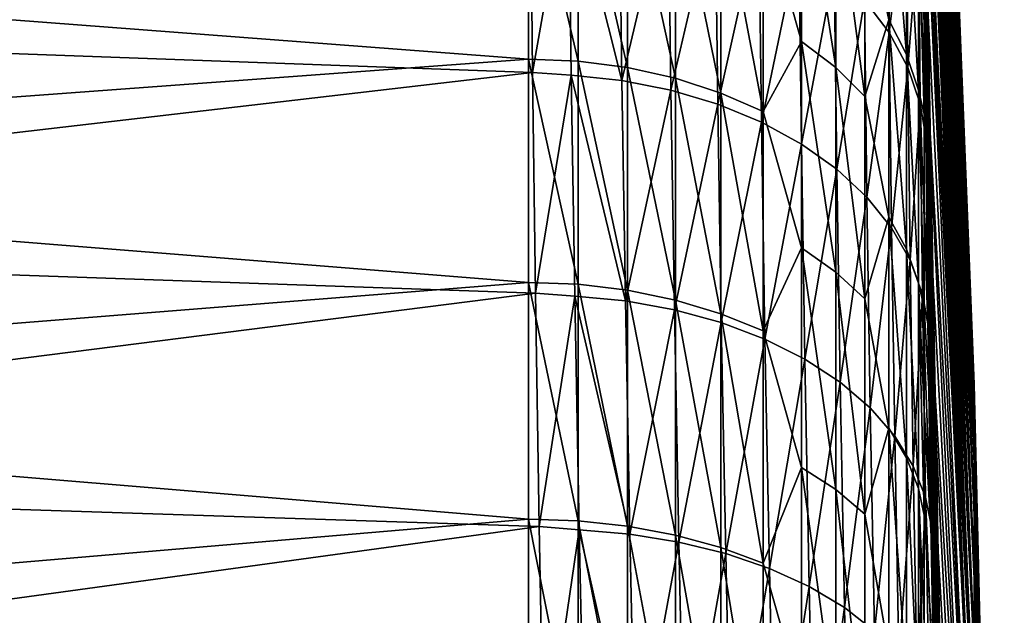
# Model space of a CAD drawing. Header units: metres. Extents: x -24 to 72, y -247 to 22.
# Tile 571 of 573: x 66.47 to 71.45, y 11.56 to 14.57. Entities that reach past the tile are written whole.
import ezdxf

# ---------------------------------------------------------------- set-up
doc = ezdxf.new("R2010")
doc.units = ezdxf.units.M
doc.layers.add('solid_509589_MEDIA_SW0001', color=7, linetype='CONTINUOUS')

msp = doc.modelspace()

# ---------------------------------------------------------------- linework, layer by layer
at = {"layer": 'solid_509589_MEDIA_SW0001'}
for points in [[(71.297287, 12.726597, 84.096008), (71.043945, 19.094494, 84.306236), (71.043945, 19.088833, 85.003738)], [(71.297287, 12.726597, 84.096008), (71.043945, 19.074678, 83.608994), (71.043945, 19.094494, 84.306236)], [(71.297287, 12.722991, 85.004944), (71.043945, 19.088833, 85.003738), (71.043945, 19.057699, 85.700562)], [(71.297287, 12.722991, 85.004944), (71.297287, 12.726597, 84.096008), (71.043945, 19.088833, 85.003738)], [(71.297287, 12.66535, 83.189133), (71.043945, 19.029411, 82.912941), (71.043945, 19.074678, 83.608994)], [(71.297287, 12.726597, 84.096008), (71.297287, 12.66535, 83.189133), (71.043945, 19.074678, 83.608994)], [(71.297287, 12.722991, 85.004944), (71.043945, 19.057699, 85.700562), (71.043945, 19.001139, 86.39579)], [(71.297287, 12.66535, 83.189133), (71.043945, 18.958754, 82.219009), (71.043945, 19.029411, 82.912941)], [(71.297287, 12.654552, 85.911301), (71.043945, 19.001139, 86.39579), (71.043945, 18.919224, 87.088486)], [(71.297287, 12.654552, 85.911301), (71.297287, 12.722991, 85.004944), (71.043945, 19.001139, 86.39579)], [(71.297287, 12.539564, 82.288933), (71.043945, 18.862799, 81.528122), (71.043945, 18.958754, 82.219009)], [(71.297287, 12.66535, 83.189133), (71.297287, 12.539564, 82.288933), (71.043945, 18.958754, 82.219009)], [(71.297287, 12.654552, 85.911301), (71.043945, 18.919224, 87.088486), (71.043945, 18.812065, 87.777725)], [(71.297287, 12.539564, 82.288933), (71.043945, 18.741676, 80.841194), (71.043945, 18.862799, 81.528122)], [(71.297287, 12.521628, 86.810471), (71.043945, 18.812065, 87.777725), (71.043945, 18.679806, 88.462593)], [(71.297287, 12.521628, 86.810471), (71.297287, 12.654552, 85.911301), (71.043945, 18.812065, 87.777725)], [(71.297287, 12.349879, 81.400009), (71.043945, 18.595545, 80.159149), (71.043945, 18.741676, 80.841194)], [(71.297287, 12.539564, 82.288933), (71.297287, 12.349879, 81.400009), (71.043945, 18.741676, 80.841194)], [(71.297287, 12.521628, 86.810471), (71.043945, 18.679806, 88.462593), (71.043945, 18.522621, 89.142174)], [(71.297287, 12.349879, 81.400009), (71.043945, 18.424603, 79.482903), (71.043945, 18.595545, 80.159149)], [(71.297287, 12.324898, 87.697868), (71.043945, 18.522621, 89.142174), (71.043945, 18.340723, 89.815559)], [(71.297287, 12.324898, 87.697868), (71.297287, 12.521628, 86.810471), (71.043945, 18.522621, 89.142174)], [(71.297287, 12.097262, 80.526878), (71.043945, 18.229076, 78.813347), (71.043945, 18.424603, 79.482903)], [(71.297287, 12.349879, 81.400009), (71.297287, 12.097262, 80.526878), (71.043945, 18.424603, 79.482903)], [(71.297287, 12.324898, 87.697868), (71.043945, 18.340723, 89.815559), (71.043945, 18.134352, 90.48185)], [(71.297287, 12.097262, 80.526878), (71.043945, 18.009226, 78.151375), (71.043945, 18.229076, 78.813347)], [(71.297287, 12.065362, 88.56897), (71.043945, 18.134352, 90.48185), (71.043945, 17.903784, 91.140167)], [(71.297287, 12.065362, 88.56897), (71.297287, 12.324898, 87.697868), (71.043945, 18.134352, 90.48185)], [(71.297287, 11.783001, 79.673988), (71.043945, 17.765347, 77.497879), (71.043945, 18.009226, 78.151375)], [(71.297287, 12.097262, 80.526878), (71.297287, 11.783001, 79.673988), (71.043945, 18.009226, 78.151375)], [(71.297287, 12.065362, 88.56897), (71.043945, 17.903784, 91.140167), (71.043945, 17.649326, 91.789619)], [(71.297287, 11.783001, 79.673988), (71.043945, 17.497763, 76.853722), (71.043945, 17.765347, 77.497879)], [(71.297287, 11.744344, 89.419334), (71.043945, 17.649326, 91.789619), (71.043945, 17.371321, 92.429344)], [(71.297287, 11.744344, 89.419334), (71.297287, 12.065362, 88.56897), (71.043945, 17.649326, 91.789619)], [(71.297287, 11.408695, 78.845695), (71.043945, 17.206833, 76.219772), (71.043945, 17.497763, 76.853722)], [(71.297287, 11.783001, 79.673988), (71.297287, 11.408695, 78.845695), (71.043945, 17.497763, 76.853722)], [(71.297287, 11.744344, 89.419334), (71.043945, 17.371321, 92.429344), (71.043945, 17.070135, 93.058487)], [(71.297287, 11.408695, 78.845695), (71.043945, 16.892942, 75.59687), (71.043945, 17.206833, 76.219772)], [(71.297287, 11.36348, 90.244637), (71.043945, 17.070135, 93.058487), (71.043945, 16.746174, 93.676216)], [(71.297287, 11.36348, 90.244637), (71.297287, 11.744344, 89.419334), (71.043945, 17.070135, 93.058487)], [(71.297287, 10.976254, 78.046219), (71.043945, 16.556511, 74.98584), (71.043945, 16.892942, 75.59687)], [(71.297287, 11.408695, 78.845695), (71.297287, 10.976254, 78.046219), (71.043945, 16.892942, 75.59687)], [(71.297287, 11.36348, 90.244637), (71.043945, 16.746174, 93.676216), (71.043945, 16.399868, 94.2817)], [(71.297287, 10.976254, 78.046219), (71.043945, 16.197989, 74.387512), (71.043945, 16.556511, 74.98584)], [(71.297287, 10.924709, 91.040657), (71.043945, 16.399868, 94.2817), (71.043945, 16.031679, 94.87413)], [(71.297287, 10.924709, 91.040657), (71.297287, 11.36348, 90.244637), (71.043945, 16.399868, 94.2817)], [(71.297287, 10.48788, 77.279625), (71.043945, 15.817854, 73.802673), (71.043945, 16.197989, 74.387512)], [(71.297287, 10.976254, 78.046219), (71.297287, 10.48788, 77.279625), (71.043945, 16.197989, 74.387512)], [(71.297287, 10.924709, 91.040657), (71.043945, 16.031679, 94.87413), (71.043945, 15.642099, 95.452713)], [(71.297287, 10.48788, 77.279625), (71.043945, 15.416614, 73.232109), (71.043945, 15.817854, 73.802673)], [(71.043945, 15.642099, 95.452713), (71.266777, 3.570881, 103.211205), (71.282913, 2.906099, 103.322479)], [(71.297287, 10.430269, 91.803352), (71.043945, 15.642099, 95.452713), (71.282913, 2.906099, 103.322479)], [(71.043945, 15.642099, 95.452713), (71.250671, 4.231225, 103.076462), (71.266777, 3.570881, 103.211205)], [(71.043945, 15.642099, 95.452713), (71.234673, 4.885822, 102.918579), (71.250671, 4.231225, 103.076462)], [(71.043945, 15.642099, 95.452713), (71.21888, 5.533957, 102.737778), (71.234673, 4.885822, 102.918579)], [(71.043945, 15.642099, 95.452713), (71.203354, 6.174824, 102.53434), (71.21888, 5.533957, 102.737778)], [(71.043945, 15.642099, 95.452713), (71.188187, 6.807516, 102.308556), (71.203354, 6.174824, 102.53434)], [(71.043945, 15.642099, 95.452713), (71.173439, 7.43144, 102.060684), (71.188187, 6.807516, 102.308556)], [(71.043945, 15.642099, 95.452713), (71.145508, 8.650187, 101.499924), (71.173439, 7.43144, 102.060684)], [(71.043945, 15.642099, 95.452713), (71.120094, 9.825326, 100.855171), (71.145508, 8.650187, 101.499924)], [(71.043945, 15.642099, 95.452713), (71.097702, 10.951045, 100.129578), (71.120094, 9.825326, 100.855171)], [(71.043945, 15.642099, 95.452713), (71.078781, 12.021924, 99.326775), (71.097702, 10.951045, 100.129578)], [(71.043945, 15.642099, 95.452713), (71.063705, 13.031843, 98.451767), (71.078781, 12.021924, 99.326775)], [(71.043945, 15.642099, 95.452713), (71.052773, 13.975025, 97.509995), (71.063705, 13.031843, 98.451767)], [(71.043945, 15.642099, 95.452713), (71.046158, 14.846621, 96.507858), (71.052773, 13.975025, 97.509995)], [(71.297287, 10.924709, 91.040657), (71.043945, 15.642099, 95.452713), (71.297287, 10.430269, 91.803352)], [(70.865181, 15.490872, 72.117691), (70.865181, 14.56806, 71.044136), (70.745163, 15.135909, 71.342552)], [(70.955872, 14.393834, 71.205063), (70.865181, 14.56806, 71.044136), (70.865181, 15.490872, 72.117691)], [(70.955872, 15.305611, 72.265778), (70.955872, 14.393834, 71.205063), (70.865181, 15.490872, 72.117691)], [(69.046227, 15.426426, 70.251305), (69.046227, 14.37063, 69.187096), (61.700001, 14.930516, 69.732475)], [(69.296867, 14.35984, 69.198593), (69.046227, 14.37063, 69.187096), (69.046227, 15.426426, 70.251305)], [(69.296867, 15.414844, 70.262001), (69.296867, 14.35984, 69.198593), (69.046227, 15.426426, 70.251305)], [(70.425346, 15.432643, 71.08461), (70.425346, 14.459239, 70.040764), (70.230705, 15.141052, 70.514893)], [(70.597763, 14.327422, 70.172577), (70.425346, 14.459239, 70.040764), (70.425346, 15.432643, 71.08461)], [(70.597763, 15.291952, 71.206909), (70.597763, 14.327422, 70.172577), (70.425346, 15.432643, 71.08461)], [(69.546257, 14.327165, 69.233414), (69.296867, 14.35984, 69.198593), (69.296867, 15.414844, 70.262001)], [(69.546257, 15.379766, 70.294395), (69.546257, 14.327165, 69.233414), (69.296867, 15.414844, 70.262001)], [(69.78759, 14.273129, 69.290993), (69.546257, 14.327165, 69.233414), (69.546257, 15.379766, 70.294395)], [(69.78759, 15.32176, 70.347977), (69.78759, 14.273129, 69.290993), (69.546257, 15.379766, 70.294395)], [(70.867943, 14.504452, 98.043762), (70.86068, 15.419349, 96.994156), (70.743324, 14.670306, 98.199562)], [(70.954964, 15.231702, 96.841805), (70.86068, 15.419349, 96.994156), (70.867943, 14.504452, 98.043762)], [(71.297287, 9.946062, 76.54982), (71.043945, 14.994802, 72.676582), (71.043945, 15.416614, 73.232109)], [(71.297287, 10.48788, 77.279625), (71.297287, 9.946062, 76.54982), (71.043945, 15.416614, 73.232109)], [(69.066093, 14.30184, 99.877174), (69.055145, 15.345927, 98.835358), (61.700001, 14.570972, 99.622383)], [(69.247208, 15.334843, 98.83345), (69.055145, 15.345927, 98.835358), (69.066093, 14.30184, 99.877174)], [(69.260521, 14.288351, 99.876831), (69.247208, 15.334843, 98.83345), (69.066093, 14.30184, 99.877174)], [(69.516548, 14.261743, 99.844353), (69.247208, 15.334843, 98.83345), (69.260521, 14.288351, 99.876831)], [(69.516548, 14.261743, 99.844353), (69.503288, 15.305656, 98.803749), (69.247208, 15.334843, 98.83345)], [(69.751831, 15.252432, 98.751724), (69.503288, 15.305656, 98.803749), (69.516548, 14.261743, 99.844353)], [(70.016975, 14.198603, 69.370407), (69.78759, 14.273129, 69.290993), (69.78759, 15.32176, 70.347977)], [(70.016975, 15.241759, 70.421867), (70.016975, 14.198603, 69.370407), (69.78759, 15.32176, 70.347977)], [(70.745163, 14.181221, 70.318779), (70.597763, 14.327422, 70.172577), (70.597763, 15.291952, 71.206909)], [(70.745163, 15.135909, 71.342552), (70.745163, 14.181221, 70.318779), (70.597763, 15.291952, 71.206909)], [(70.955872, 15.305611, 72.265778), (71.015793, 15.112865, 72.419846), (71.015793, 14.212572, 71.372482)], [(70.955872, 15.305611, 72.265778), (71.015793, 14.212572, 71.372482), (70.955872, 14.393834, 71.205063)], [(69.764992, 14.212692, 99.787964), (69.751831, 15.252432, 98.751724), (69.516548, 14.261743, 99.844353)], [(69.988647, 15.176069, 98.678253), (69.751831, 15.252432, 98.751724), (69.764992, 14.212692, 99.787964)], [(70.230705, 14.104788, 69.470375), (70.016975, 14.198603, 69.370407), (70.016975, 15.241759, 70.421867)], [(70.230705, 15.141052, 70.514893), (70.230705, 14.104788, 69.470375), (70.016975, 15.241759, 70.421867)], [(70.962059, 14.328053, 97.878418), (70.954964, 15.231702, 96.841805), (70.867943, 14.504452, 98.043762)], [(70.962059, 14.328053, 97.878418), (71.017166, 15.03608, 96.683144), (70.954964, 15.231702, 96.841805)], [(70.001678, 14.142031, 99.708611), (69.988647, 15.176069, 98.678253), (69.764992, 14.212692, 99.787964)], [(70.209755, 15.077854, 98.584572), (69.988647, 15.176069, 98.678253), (70.001678, 14.142031, 99.708611)], [(70.425346, 14.459239, 70.040764), (70.230705, 14.104788, 69.470375), (70.230705, 15.141052, 70.514893)], [(70.865181, 14.56806, 71.044136), (70.745163, 14.181221, 70.318779), (70.745163, 15.135909, 71.342552)], [(70.222633, 14.05095, 99.60762), (70.209755, 15.077854, 98.584572), (70.001678, 14.142031, 99.708611)], [(70.411438, 14.959442, 98.47226), (70.209755, 15.077854, 98.584572), (70.222633, 14.05095, 99.60762)], [(71.015793, 15.112865, 72.419846), (71.043945, 14.994802, 72.676582), (71.043945, 14.552983, 72.136833)], [(71.015793, 15.112865, 72.419846), (71.043945, 14.552983, 72.136833), (71.043945, 14.091746, 71.613579)], [(71.015793, 14.212572, 71.372482), (71.015793, 15.112865, 72.419846), (71.043945, 14.091746, 71.613579)], [(70.962059, 14.328053, 97.878418), (71.024086, 14.144081, 97.706322), (71.017166, 15.03608, 96.683144)], [(71.017166, 15.03608, 96.683144), (71.052773, 13.975025, 97.509995), (71.046158, 14.846621, 96.507858)], [(71.017166, 15.03608, 96.683144), (71.024086, 14.144081, 97.706322), (71.052773, 13.975025, 97.509995)], [(71.297287, 9.946062, 76.54982), (71.043945, 14.552983, 72.136833), (71.043945, 14.994802, 72.676582)], [(69.046227, 14.37063, 69.187096), (61.700001, 13.829099, 68.696327), (61.700001, 14.930516, 69.732475)], [(70.424118, 13.940985, 99.486702), (70.411438, 14.959442, 98.47226), (70.222633, 14.05095, 99.60762)], [(70.590302, 14.822825, 98.343201), (70.411438, 14.959442, 98.47226), (70.424118, 13.940985, 99.486702)], [(70.602753, 13.813988, 99.347878), (70.590302, 14.822825, 98.343201), (70.424118, 13.940985, 99.486702)], [(70.743324, 14.670306, 98.199562), (70.590302, 14.822825, 98.343201), (70.602753, 13.813988, 99.347878)], [(70.755539, 13.6721, 99.193481), (70.743324, 14.670306, 98.199562), (70.602753, 13.813988, 99.347878)], [(70.867943, 14.504452, 98.043762), (70.743324, 14.670306, 98.199562), (70.755539, 13.6721, 99.193481)], [(69.066093, 14.30184, 99.877174), (61.700001, 14.570972, 99.622383), (61.700001, 13.444401, 100.632195)], [(70.865181, 14.56806, 71.044136), (70.865181, 13.571012, 70.039146), (70.745163, 14.181221, 70.318779)], [(70.955872, 13.40871, 70.21209), (70.865181, 13.571012, 70.039146), (70.865181, 14.56806, 71.044136)], [(70.955872, 14.393834, 71.205063), (70.955872, 13.40871, 70.21209), (70.865181, 14.56806, 71.044136)], [(71.297287, 9.353561, 75.860535), (71.043945, 14.091746, 71.613579), (71.043945, 14.552983, 72.136833)], [(71.297287, 9.946062, 76.54982), (71.297287, 9.353561, 75.860535), (71.043945, 14.552983, 72.136833)], [(70.87989, 13.517709, 99.026115), (70.867943, 14.504452, 98.043762), (70.755539, 13.6721, 99.193481)], [(70.962059, 14.328053, 97.878418), (70.867943, 14.504452, 98.043762), (70.87989, 13.517709, 99.026115)], [(70.425346, 14.459239, 70.040764), (70.425346, 13.415392, 69.06736), (70.230705, 14.104788, 69.470375)], [(70.597763, 13.293091, 69.208046), (70.425346, 13.415392, 69.06736), (70.425346, 14.459239, 70.040764)], [(70.597763, 14.327422, 70.172577), (70.597763, 13.293091, 69.208046), (70.425346, 14.459239, 70.040764)], [(70.955872, 14.393834, 71.205063), (71.015793, 14.212572, 71.372482), (71.015793, 13.239854, 70.392021)], [(70.955872, 14.393834, 71.205063), (71.015793, 13.239854, 70.392021), (70.955872, 13.40871, 70.21209)], [(69.046227, 14.37063, 69.187096), (69.046227, 13.241606, 68.200928), (61.700001, 13.829099, 68.696327)], [(69.296867, 13.231664, 68.213165), (69.046227, 13.241606, 68.200928), (69.046227, 14.37063, 69.187096)], [(69.296867, 14.35984, 69.198593), (69.296867, 13.231664, 68.213165), (69.046227, 14.37063, 69.187096)], [(69.546257, 13.201555, 68.250221), (69.296867, 13.231664, 68.213165), (69.296867, 14.35984, 69.198593)], [(69.546257, 14.327165, 69.233414), (69.546257, 13.201555, 68.250221), (69.296867, 14.35984, 69.198593)], [(69.78759, 13.151764, 68.311508), (69.546257, 13.201555, 68.250221), (69.546257, 14.327165, 69.233414)], [(69.78759, 14.273129, 69.290993), (69.78759, 13.151764, 68.311508), (69.546257, 14.327165, 69.233414)], [(70.745163, 13.157445, 69.36409), (70.597763, 13.293091, 69.208046), (70.597763, 14.327422, 70.172577)], [(70.745163, 14.181221, 70.318779), (70.745163, 13.157445, 69.36409), (70.597763, 14.327422, 70.172577)], [(70.973724, 13.353415, 98.848587), (70.962059, 14.328053, 97.878418), (70.87989, 13.517709, 99.026115)], [(70.973724, 13.353415, 98.848587), (71.024086, 14.144081, 97.706322), (70.962059, 14.328053, 97.878418)], [(69.081146, 13.187083, 100.843216), (69.066093, 14.30184, 99.877174), (61.700001, 13.444401, 100.632195)], [(69.260521, 14.288351, 99.876831), (69.066093, 14.30184, 99.877174), (69.081146, 13.187083, 100.843216)], [(69.278809, 13.171418, 100.843307), (69.260521, 14.288351, 99.876831), (69.081146, 13.187083, 100.843216)], [(69.534752, 13.147521, 100.808228), (69.260521, 14.288351, 99.876831), (69.278809, 13.171418, 100.843307)], [(69.534752, 13.147521, 100.808228), (69.516548, 14.261743, 99.844353), (69.260521, 14.288351, 99.876831)], [(69.764992, 14.212692, 99.787964), (69.516548, 14.261743, 99.844353), (69.534752, 13.147521, 100.808228)], [(70.016975, 13.083093, 68.396034), (69.78759, 13.151764, 68.311508), (69.78759, 14.273129, 69.290993)], [(70.016975, 14.198603, 69.370407), (70.016975, 13.083093, 68.396034), (69.78759, 14.273129, 69.290993)], [(69.783073, 13.102886, 100.747757), (69.764992, 14.212692, 99.787964), (69.534752, 13.147521, 100.808228)], [(70.001678, 14.142031, 99.708611), (69.764992, 14.212692, 99.787964), (69.783073, 13.102886, 100.747757)], [(70.230705, 12.996649, 68.502441), (70.016975, 13.083093, 68.396034), (70.016975, 14.198603, 69.370407)], [(70.230705, 14.104788, 69.470375), (70.230705, 12.996649, 68.502441), (70.016975, 14.198603, 69.370407)], [(70.865181, 13.571012, 70.039146), (70.745163, 13.157445, 69.36409), (70.745163, 14.181221, 70.318779)], [(71.015793, 14.212572, 71.372482), (71.043945, 14.091746, 71.613579), (71.043945, 13.611707, 71.107513)], [(71.015793, 14.212572, 71.372482), (71.043945, 13.611707, 71.107513), (71.043945, 13.113504, 70.619324)], [(71.015793, 13.239854, 70.392021), (71.015793, 14.212572, 71.372482), (71.043945, 13.113504, 70.619324)], [(70.019585, 13.03827, 100.662918), (70.001678, 14.142031, 99.708611), (69.783073, 13.102886, 100.747757)], [(70.222633, 14.05095, 99.60762), (70.001678, 14.142031, 99.708611), (70.019585, 13.03827, 100.662918)], [(70.973724, 13.353415, 98.848587), (71.035461, 13.181986, 98.663887), (71.024086, 14.144081, 97.706322)], [(71.024086, 14.144081, 97.706322), (71.063705, 13.031843, 98.451767), (71.052773, 13.975025, 97.509995)], [(71.024086, 14.144081, 97.706322), (71.035461, 13.181986, 98.663887), (71.063705, 13.031843, 98.451767)], [(70.425346, 13.415392, 69.06736), (70.230705, 12.996649, 68.502441), (70.230705, 14.104788, 69.470375)], [(71.297287, 9.353561, 75.860535), (71.043945, 13.611707, 71.107513), (71.043945, 14.091746, 71.613579)], [(70.240311, 12.954765, 100.555122), (70.222633, 14.05095, 99.60762), (70.019585, 13.03827, 100.662918)], [(70.424118, 13.940985, 99.486702), (70.222633, 14.05095, 99.60762), (70.240311, 12.954765, 100.555122)], [(70.441536, 12.85378, 100.426193), (70.424118, 13.940985, 99.486702), (70.240311, 12.954765, 100.555122)], [(70.602753, 13.813988, 99.347878), (70.424118, 13.940985, 99.486702), (70.441536, 12.85378, 100.426193)], [(69.046227, 13.241606, 68.200928), (61.700001, 12.655937, 67.742088), (61.700001, 13.829099, 68.696327)], [(70.619873, 12.737018, 100.27829), (70.602753, 13.813988, 99.347878), (70.441536, 12.85378, 100.426193)], [(70.755539, 13.6721, 99.193481), (70.602753, 13.813988, 99.347878), (70.619873, 12.737018, 100.27829)], [(70.772316, 12.606446, 100.113899), (70.755539, 13.6721, 99.193481), (70.619873, 12.737018, 100.27829)], [(70.87989, 13.517709, 99.026115), (70.755539, 13.6721, 99.193481), (70.772316, 12.606446, 100.113899)], [(71.297287, 8.713397, 75.215271), (71.043945, 13.113504, 70.619324), (71.043945, 13.611707, 71.107513)], [(71.297287, 9.353561, 75.860535), (71.297287, 8.713397, 75.215271), (71.043945, 13.611707, 71.107513)], [(70.865181, 13.571012, 70.039146), (70.865181, 12.504809, 69.107849), (70.745163, 13.157445, 69.36409)], [(70.955872, 12.355259, 69.291931), (70.865181, 12.504809, 69.107849), (70.865181, 13.571012, 70.039146)], [(70.955872, 13.40871, 70.21209), (70.955872, 12.355259, 69.291931), (70.865181, 13.571012, 70.039146)], [(70.896309, 12.464265, 99.935783), (70.87989, 13.517709, 99.026115), (70.772316, 12.606446, 100.113899)], [(70.973724, 13.353415, 98.848587), (70.87989, 13.517709, 99.026115), (70.896309, 12.464265, 99.935783)], [(69.081146, 13.187083, 100.843216), (61.700001, 13.444401, 100.632195), (61.700001, 12.249323, 101.557381)], [(70.425346, 13.415392, 69.06736), (70.425346, 12.306186, 68.169144), (70.230705, 12.996649, 68.502441)], [(70.597763, 12.193997, 68.318016), (70.425346, 12.306186, 68.169144), (70.425346, 13.415392, 69.06736)], [(70.597763, 13.293091, 69.208046), (70.597763, 12.193997, 68.318016), (70.425346, 13.415392, 69.06736)], [(70.955872, 13.40871, 70.21209), (71.015793, 13.239854, 70.392021), (71.015793, 12.199668, 69.483444)], [(70.955872, 13.40871, 70.21209), (71.015793, 12.199668, 69.483444), (70.955872, 12.355259, 69.291931)], [(70.989754, 12.31287, 99.746948), (70.973724, 13.353415, 98.848587), (70.896309, 12.464265, 99.935783)], [(70.989754, 12.31287, 99.746948), (71.035461, 13.181986, 98.663887), (70.973724, 13.353415, 98.848587)], [(70.745163, 12.069566, 68.483147), (70.597763, 12.193997, 68.318016), (70.597763, 13.293091, 69.208046)], [(70.745163, 13.157445, 69.36409), (70.745163, 12.069566, 68.483147), (70.597763, 13.293091, 69.208046)], [(69.046227, 13.241606, 68.200928), (69.046227, 12.045105, 67.297806), (61.700001, 12.655937, 67.742088)], [(69.296867, 12.036061, 67.310722), (69.046227, 12.045105, 67.297806), (69.046227, 13.241606, 68.200928)], [(69.296867, 13.231664, 68.213165), (69.296867, 12.036061, 67.310722), (69.046227, 13.241606, 68.200928)], [(71.015793, 13.239854, 70.392021), (71.043945, 13.113504, 70.619324), (71.043945, 12.597806, 70.149651)], [(71.015793, 13.239854, 70.392021), (71.043945, 12.597806, 70.149651), (71.043945, 12.065297, 69.699127)], [(71.015793, 12.199668, 69.483444), (71.015793, 13.239854, 70.392021), (71.043945, 12.065297, 69.699127)], [(69.099991, 12.006639, 101.729065), (69.081146, 13.187083, 100.843216), (61.700001, 12.249323, 101.557381)], [(69.278809, 13.171418, 100.843307), (69.081146, 13.187083, 100.843216), (69.099991, 12.006639, 101.729065)], [(69.546257, 12.008674, 67.349838), (69.296867, 12.036061, 67.310722), (69.296867, 13.231664, 68.213165)], [(69.546257, 13.201555, 68.250221), (69.546257, 12.008674, 67.349838), (69.296867, 13.231664, 68.213165)], [(69.78759, 11.963381, 67.41452), (69.546257, 12.008674, 67.349838), (69.546257, 13.201555, 68.250221)], [(69.78759, 13.151764, 68.311508), (69.78759, 11.963381, 67.41452), (69.546257, 13.201555, 68.250221)], [(69.301659, 11.98963, 101.728531), (69.278809, 13.171418, 100.843307), (69.099991, 12.006639, 101.729065)], [(69.557518, 11.968564, 101.691017), (69.278809, 13.171418, 100.843307), (69.301659, 11.98963, 101.728531)], [(69.557518, 11.968564, 101.691017), (69.534752, 13.147521, 100.808228), (69.278809, 13.171418, 100.843307)], [(69.783073, 13.102886, 100.747757), (69.534752, 13.147521, 100.808228), (69.557518, 11.968564, 101.691017)], [(70.016975, 11.900915, 67.503731), (69.78759, 11.963381, 67.41452), (69.78759, 13.151764, 68.311508)], [(70.016975, 13.083093, 68.396034), (70.016975, 11.900915, 67.503731), (69.78759, 13.151764, 68.311508)], [(70.865181, 12.504809, 69.107849), (70.745163, 12.069566, 68.483147), (70.745163, 13.157445, 69.36409)], [(70.989754, 12.31287, 99.746948), (71.051086, 12.154809, 99.55056), (71.035461, 13.181986, 98.663887)], [(71.035461, 13.181986, 98.663887), (71.078781, 12.021924, 99.326775), (71.063705, 13.031843, 98.451767)], [(71.035461, 13.181986, 98.663887), (71.051086, 12.154809, 99.55056), (71.078781, 12.021924, 99.326775)], [(69.805679, 11.928563, 101.62677), (69.783073, 13.102886, 100.747757), (69.557518, 11.968564, 101.691017)], [(70.019585, 13.03827, 100.662918), (69.783073, 13.102886, 100.747757), (69.805679, 11.928563, 101.62677)], [(71.297287, 8.713397, 75.215271), (71.043945, 12.597806, 70.149651), (71.043945, 13.113504, 70.619324)], [(70.041969, 11.870307, 101.536858), (70.019585, 13.03827, 100.662918), (69.805679, 11.928563, 101.62677)], [(70.230705, 11.822283, 67.616028), (70.016975, 11.900915, 67.503731), (70.016975, 13.083093, 68.396034)], [(70.230705, 12.996649, 68.502441), (70.230705, 11.822283, 67.616028), (70.016975, 13.083093, 68.396034)], [(70.240311, 12.954765, 100.555122), (70.019585, 13.03827, 100.662918), (70.041969, 11.870307, 101.536858)], [(70.425346, 12.306186, 68.169144), (70.230705, 11.822283, 67.616028), (70.230705, 12.996649, 68.502441)], [(70.262413, 11.794784, 101.422791), (70.240311, 12.954765, 100.555122), (70.041969, 11.870307, 101.536858)], [(70.441536, 12.85378, 100.426193), (70.240311, 12.954765, 100.555122), (70.262413, 11.794784, 101.422791)], [(70.463303, 11.703266, 101.286476), (70.441536, 12.85378, 100.426193), (70.262413, 11.794784, 101.422791)], [(70.619873, 12.737018, 100.27829), (70.441536, 12.85378, 100.426193), (70.463303, 11.703266, 101.286476)], [(70.641258, 11.597301, 101.130226), (70.619873, 12.737018, 100.27829), (70.463303, 11.703266, 101.286476)], [(70.772316, 12.606446, 100.113899), (70.619873, 12.737018, 100.27829), (70.641258, 11.597301, 101.130226)], [(71.449417, 6.327145, 83.845139), (71.297287, 12.66535, 83.189133), (71.297287, 12.726597, 84.096008)], [(71.449417, 6.357741, 84.29818), (71.297287, 12.726597, 84.096008), (71.297287, 12.722991, 85.004944)], [(71.449417, 6.327145, 83.845139), (71.297287, 12.726597, 84.096008), (71.449417, 6.357741, 84.29818)], [(71.449417, 6.35594, 84.752251), (71.297287, 12.722991, 85.004944), (71.297287, 12.654552, 85.911301)], [(71.449417, 6.357741, 84.29818), (71.297287, 12.722991, 85.004944), (71.449417, 6.35594, 84.752251)], [(69.046227, 12.045105, 67.297806), (61.700001, 11.418697, 66.875771), (61.700001, 12.655937, 67.742088)], [(71.449417, 6.264307, 83.395432), (71.297287, 12.539564, 82.288933), (71.297287, 12.66535, 83.189133)], [(71.449417, 6.264307, 83.395432), (71.297287, 12.66535, 83.189133), (71.449417, 6.327145, 83.845139)], [(71.449417, 6.321751, 85.205032), (71.297287, 12.654552, 85.911301), (71.297287, 12.521628, 86.810471)], [(71.449417, 6.35594, 84.752251), (71.297287, 12.654552, 85.911301), (71.449417, 6.321751, 85.205032)], [(70.793289, 11.478677, 100.956642), (70.772316, 12.606446, 100.113899), (70.641258, 11.597301, 101.130226)], [(70.896309, 12.464265, 99.935783), (70.772316, 12.606446, 100.113899), (70.793289, 11.478677, 100.956642)], [(71.297287, 8.028831, 74.617325), (71.043945, 12.065297, 69.699127), (71.043945, 12.597806, 70.149651)], [(71.297287, 8.713397, 75.215271), (71.297287, 8.028831, 74.617325), (71.043945, 12.597806, 70.149651)], [(71.449417, 6.169547, 82.951355), (71.297287, 12.349879, 81.400009), (71.297287, 12.539564, 82.288933)], [(71.449417, 6.169547, 82.951355), (71.297287, 12.539564, 82.288933), (71.449417, 6.264307, 83.395432)], [(70.865181, 12.504809, 69.107849), (70.865181, 11.374885, 68.254982), (70.745163, 12.069566, 68.483147)], [(70.955872, 11.238848, 68.449265), (70.865181, 11.374885, 68.254982), (70.865181, 12.504809, 69.107849)], [(70.955872, 12.355259, 69.291931), (70.955872, 11.238848, 68.449265), (70.865181, 12.504809, 69.107849)], [(71.449417, 6.255347, 85.654228), (71.297287, 12.521628, 86.810471), (71.297287, 12.324898, 87.697868)], [(71.449417, 6.321751, 85.205032), (71.297287, 12.521628, 86.810471), (71.449417, 6.255347, 85.654228)], [(70.916824, 11.349391, 100.768661), (70.896309, 12.464265, 99.935783), (70.793289, 11.478677, 100.956642)], [(70.989754, 12.31287, 99.746948), (70.896309, 12.464265, 99.935783), (70.916824, 11.349391, 100.768661)], [(70.955872, 12.355259, 69.291931), (71.015793, 12.199668, 69.483444), (71.015793, 11.097316, 68.65139)], [(70.955872, 12.355259, 69.291931), (71.015793, 11.097316, 68.65139), (70.955872, 11.238848, 68.449265)], [(71.449417, 6.043349, 82.515175), (71.297287, 12.097262, 80.526878), (71.297287, 12.349879, 81.400009)], [(71.449417, 6.043349, 82.515175), (71.297287, 12.349879, 81.400009), (71.449417, 6.169547, 82.951355)], [(70.425346, 12.306186, 68.169144), (70.425346, 11.137025, 67.350487), (70.230705, 11.822283, 67.616028)], [(70.597763, 11.035496, 67.506828), (70.425346, 11.137025, 67.350487), (70.425346, 12.306186, 68.169144)], [(70.597763, 12.193997, 68.318016), (70.597763, 11.035496, 67.506828), (70.425346, 12.306186, 68.169144)], [(71.009789, 11.211622, 100.569443), (70.989754, 12.31287, 99.746948), (70.916824, 11.349391, 100.768661)], [(71.009789, 11.211622, 100.569443), (71.051086, 12.154809, 99.55056), (70.989754, 12.31287, 99.746948)], [(71.449417, 6.157067, 86.097542), (71.297287, 12.324898, 87.697868), (71.297287, 12.065362, 88.56897)], [(71.449417, 6.255347, 85.654228), (71.297287, 12.324898, 87.697868), (71.449417, 6.157067, 86.097542)], [(69.099991, 12.006639, 101.729065), (61.700001, 12.249323, 101.557381), (61.700001, 10.991409, 102.393814)], [(70.745163, 10.922886, 67.680229), (70.597763, 11.035496, 67.506828), (70.597763, 12.193997, 68.318016)], [(70.745163, 12.069566, 68.483147), (70.745163, 10.922886, 67.680229), (70.597763, 12.193997, 68.318016)], [(71.015793, 12.199668, 69.483444), (71.043945, 12.065297, 69.699127), (71.043945, 11.51669, 69.268349)], [(71.015793, 12.199668, 69.483444), (71.043945, 11.51669, 69.268349), (71.043945, 10.952716, 68.857903)], [(71.015793, 11.097316, 68.65139), (71.015793, 12.199668, 69.483444), (71.043945, 10.952716, 68.857903)], [(71.009789, 11.211622, 100.569443), (71.070625, 11.067692, 100.362328), (71.051086, 12.154809, 99.55056)], [(71.051086, 12.154809, 99.55056), (71.097702, 10.951045, 100.129578), (71.078781, 12.021924, 99.326775)], [(71.051086, 12.154809, 99.55056), (71.070625, 11.067692, 100.362328), (71.097702, 10.951045, 100.129578)], [(71.449417, 5.886355, 82.089104), (71.297287, 11.783001, 79.673988), (71.297287, 12.097262, 80.526878)], [(71.449417, 5.886355, 82.089104), (71.297287, 12.097262, 80.526878), (71.449417, 6.043349, 82.515175)], [(69.046227, 12.045105, 67.297806), (69.046227, 10.787225, 66.482346), (61.700001, 11.418697, 66.875771)], [(69.296867, 10.779126, 66.49588), (69.046227, 10.787225, 66.482346), (69.046227, 12.045105, 67.297806)], [(69.296867, 12.036061, 67.310722), (69.296867, 10.779126, 66.49588), (69.046227, 12.045105, 67.297806)], [(70.865181, 11.374885, 68.254982), (70.745163, 10.922886, 67.680229), (70.745163, 12.069566, 68.483147)], [(71.297287, 8.028831, 74.617325), (71.043945, 11.51669, 69.268349), (71.043945, 12.065297, 69.699127)], [(71.449417, 6.027412, 86.532707), (71.297287, 12.065362, 88.56897), (71.297287, 11.744344, 89.419334)], [(71.449417, 6.157067, 86.097542), (71.297287, 12.065362, 88.56897), (71.449417, 6.027412, 86.532707)], [(69.122269, 10.765785, 102.530472), (69.099991, 12.006639, 101.729065), (61.700001, 10.991409, 102.393814)], [(69.301659, 11.98963, 101.728531), (69.099991, 12.006639, 101.729065), (69.122269, 10.765785, 102.530472)], [(69.328659, 10.748601, 102.528259), (69.301659, 11.98963, 101.728531), (69.122269, 10.765785, 102.530472)], [(69.546257, 10.754598, 66.536842), (69.296867, 10.779126, 66.49588), (69.296867, 12.036061, 67.310722)], [(69.546257, 12.008674, 67.349838), (69.546257, 10.754598, 66.536842), (69.296867, 12.036061, 67.310722)], [(69.584396, 10.730473, 102.48851), (69.301659, 11.98963, 101.728531), (69.328659, 10.748601, 102.528259)], [(69.584396, 10.730473, 102.48851), (69.557518, 11.968564, 101.691017), (69.301659, 11.98963, 101.728531)], [(69.78759, 10.714036, 66.604591), (69.546257, 10.754598, 66.536842), (69.546257, 12.008674, 67.349838)], [(69.78759, 11.963381, 67.41452), (69.78759, 10.714036, 66.604591), (69.546257, 12.008674, 67.349838)], [(69.805679, 11.928563, 101.62677), (69.557518, 11.968564, 101.691017), (69.584396, 10.730473, 102.48851)], [(70.016975, 10.658093, 66.698036), (69.78759, 10.714036, 66.604591), (69.78759, 11.963381, 67.41452)], [(70.016975, 11.900915, 67.503731), (70.016975, 10.658093, 66.698036), (69.78759, 11.963381, 67.41452)], [(69.832367, 10.695302, 102.420807), (69.805679, 11.928563, 101.62677), (69.584396, 10.730473, 102.48851)], [(70.041969, 11.870307, 101.536858), (69.805679, 11.928563, 101.62677), (69.832367, 10.695302, 102.420807)], [(70.230705, 10.587672, 66.815659), (70.016975, 10.658093, 66.698036), (70.016975, 11.900915, 67.503731)], [(70.230705, 11.822283, 67.616028), (70.230705, 10.587672, 66.815659), (70.016975, 11.900915, 67.503731)], [(70.068398, 10.643691, 102.326263), (70.041969, 11.870307, 101.536858), (69.832367, 10.695302, 102.420807)], [(70.262413, 11.794784, 101.422791), (70.041969, 11.870307, 101.536858), (70.068398, 10.643691, 102.326263)], [(70.288521, 10.576515, 102.206482), (70.262413, 11.794784, 101.422791), (70.068398, 10.643691, 102.326263)], [(70.425346, 11.137025, 67.350487), (70.230705, 10.587672, 66.815659), (70.230705, 11.822283, 67.616028)], [(70.463303, 11.703266, 101.286476), (70.262413, 11.794784, 101.422791), (70.288521, 10.576515, 102.206482)], [(71.449417, 5.699366, 81.675316), (71.297287, 11.408695, 78.845695), (71.297287, 11.783001, 79.673988)], [(71.449417, 5.699366, 81.675316), (71.297287, 11.783001, 79.673988), (71.449417, 5.886355, 82.089104)], [(71.449417, 5.867043, 86.95752), (71.297287, 11.744344, 89.419334), (71.297287, 11.36348, 90.244637)], [(71.449417, 6.027412, 86.532707), (71.297287, 11.744344, 89.419334), (71.449417, 5.867043, 86.95752)], [(70.489014, 10.49491, 102.063469), (70.463303, 11.703266, 101.286476), (70.288521, 10.576515, 102.206482)], [(70.641258, 11.597301, 101.130226), (70.463303, 11.703266, 101.286476), (70.489014, 10.49491, 102.063469)], [(70.666527, 10.400256, 101.899628), (70.641258, 11.597301, 101.130226), (70.489014, 10.49491, 102.063469)], [(70.793289, 11.478677, 100.956642), (70.641258, 11.597301, 101.130226), (70.666527, 10.400256, 101.899628)]]:
    msp.add_3dface(points, dxfattribs=at)

doc.saveas('drawing.dxf')
